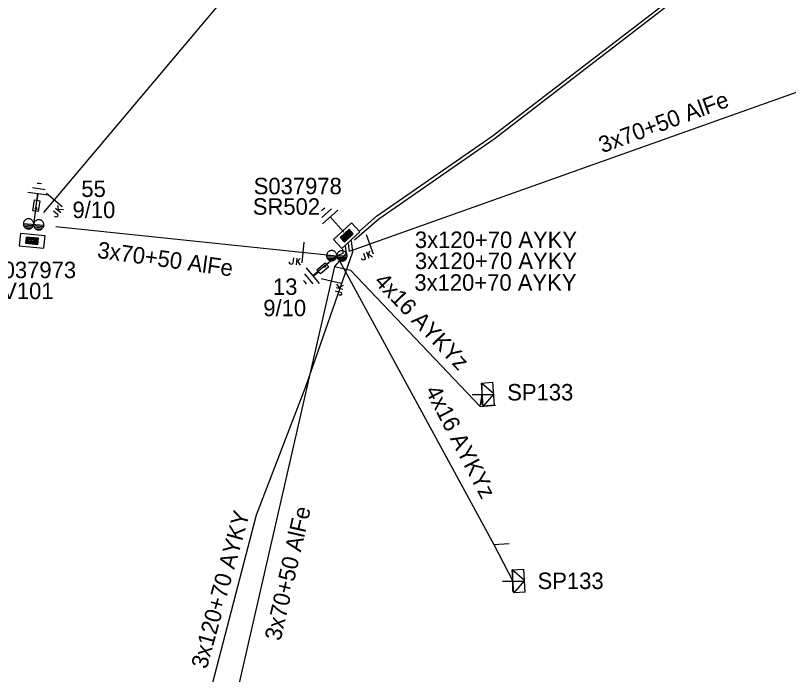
# Model space of a CAD drawing. Extents: x -748492 to -735633, y -1146251 to -1139940.
# Drawn here: x -742256.36 to -742209.4, y -1141202.96 to -1141162.91 of the extents above; entities that cross this region are included whole.
import ezdxf

# ---------------------------------------------------------------- set-up
doc = ezdxf.new("R2010")
doc.units = 0
for name, color, linetype in [('Vrstva 1', 7, 'Continuous'), ('Vrstva 12', 7, 'Continuous'), ('Vrstva 13', 7, 'Continuous'), ('Vrstva 14', 7, 'Continuous'), ('Vrstva 15', 7, 'Continuous'), ('Vrstva 16', 7, 'Continuous'), ('Vrstva 18', 7, 'Continuous'), ('Vrstva 2', 7, 'Continuous'), ('Vrstva 28', 7, 'Continuous'), ('Vrstva 29', 7, 'Continuous'), ('Vrstva 30', 7, 'Continuous'), ('Vrstva 31', 7, 'Continuous'), ('Vrstva 33', 7, 'Continuous'), ('Vrstva 34', 7, 'Continuous'), ('Vrstva 5', 7, 'Continuous'), ('Vrstva 54', 7, 'Continuous'), ('Vrstva 55', 7, 'Continuous'), ('Vrstva 6', 7, 'Continuous'), ('Vrstva 8', 7, 'Continuous'), ('Vrstva 9', 7, 'Continuous')]:
    doc.layers.add(name, color=color, linetype=linetype)

# ---------------------------------------------------------------- blocks, each defined once
blk = doc.blocks.new('NN450')
at = {"layer": 'Vrstva 2'}
for points in [[(0, 0), (-0.003, 0.065), (-0.013, 0.13), (-0.031, 0.193), (-0.054, 0.254), (-0.084, 0.312), (-0.119, 0.367), (-0.161, 0.418), (-0.207, 0.464), (-0.258, 0.505), (-0.313, 0.541), (-0.371, 0.571), (-0.432, 0.594), (-0.495, 0.611), (-0.559, 0.621), (-0.625, 0.625), (-0.69, 0.621), (-0.755, 0.611), (-0.818, 0.594), (-0.879, 0.571), (-0.938, 0.541), (-0.992, 0.505), (-1.043, 0.464), (-1.089, 0.418), (-1.13, 0.367), (-1.166, 0.312), (-1.196, 0.254), (-1.219, 0.193), (-1.236, 0.13), (-1.246, 0.065), (-1.25, 0), (-1.246, -0.066), (-1.236, -0.13), (-1.219, -0.193), (-1.196, -0.255), (-1.166, -0.313), (-1.13, -0.368), (-1.089, -0.419), (-1.043, -0.465), (-0.992, -0.506), (-0.937, -0.542), (-0.879, -0.571), (-0.818, -0.595), (-0.755, -0.612), (-0.69, -0.622), (-0.625, -0.625), (-0.559, -0.622), (-0.495, -0.612), (-0.432, -0.595), (-0.37, -0.571), (-0.312, -0.542), (-0.258, -0.506), (-0.207, -0.465), (-0.161, -0.419), (-0.119, -0.368), (-0.084, -0.313), (-0.054, -0.254), (-0.031, -0.193), (-0.013, -0.13), (-0.003, -0.066), (0, 0)], [(1.25, 0), (1.247, 0.065), (1.237, 0.13), (1.219, 0.193), (1.196, 0.254), (1.166, 0.312), (1.131, 0.367), (1.089, 0.418), (1.043, 0.464), (0.992, 0.505), (0.937, 0.541), (0.879, 0.571), (0.818, 0.594), (0.755, 0.611), (0.691, 0.621), (0.625, 0.625), (0.56, 0.621), (0.495, 0.611), (0.432, 0.594), (0.371, 0.571), (0.312, 0.541), (0.258, 0.505), (0.207, 0.464), (0.161, 0.418), (0.12, 0.367), (0.084, 0.312), (0.054, 0.254), (0.031, 0.193), (0.014, 0.13), (0.004, 0.065), (0, 0), (0.004, -0.066), (0.014, -0.13), (0.031, -0.193), (0.054, -0.255), (0.084, -0.313), (0.12, -0.368), (0.161, -0.419), (0.207, -0.465), (0.258, -0.506), (0.313, -0.542), (0.371, -0.571), (0.432, -0.595), (0.495, -0.612), (0.56, -0.622), (0.625, -0.625), (0.691, -0.622), (0.755, -0.612), (0.818, -0.595), (0.88, -0.571), (0.938, -0.542), (0.992, -0.506), (1.043, -0.465), (1.089, -0.419), (1.131, -0.368), (1.166, -0.313), (1.196, -0.254), (1.219, -0.193), (1.237, -0.13), (1.247, -0.066), (1.25, 0)], [(-1.25, 0), (1.25, 0)], [(-1.23, -0.158), (-0.02, -0.158)], [(-1.161, -0.315), (-0.088, -0.315)], [(-1.033, -0.473), (-0.216, -0.473)], [(0.02, -0.158), (1.23, -0.158)], [(0.089, -0.315), (1.162, -0.315)], [(0.217, -0.473), (1.034, -0.473)]]:
    blk.add_lwpolyline(points, dxfattribs=at)
blk = doc.blocks.new('NN840')
at = {"layer": 'Vrstva 15'}
for points in [[(0.003, 0.619), (0.003, -0.631)], [(-0.538, -0.385), (-0.538, -0.71)], [(-0.332, -0.385), (-0.332, -0.798)], [(-0.332, -0.641), (-0.125, -0.385)], [(-0.745, -0.71), (-0.745, -0.66)], [(-0.73, -0.764), (-0.745, -0.71)], [(-0.657, -0.798), (-0.73, -0.764)], [(-0.627, -0.798), (-0.657, -0.798)], [(-0.558, -0.764), (-0.627, -0.798)], [(-0.538, -0.71), (-0.558, -0.764)], [(-0.263, -0.557), (-0.091, -0.798)]]:
    blk.add_lwpolyline(points, dxfattribs=at)
blk = doc.blocks.new('NN800')
at = {"layer": 'Vrstva 1'}
for points in [[(-0.442, 0.442), (0.442, -0.442)], [(-0.442, -0.442), (0.442, 0.442)]]:
    blk.add_lwpolyline(points, dxfattribs=at)
blk = doc.blocks.new('NN820')
at = {"layer": 'Vrstva 13'}
for points in [[(-0.003, 0.004), (-0.003, -1.049)], [(-0.165, -0.813), (0.165, -0.813)], [(-0.165, -1.473), (-0.165, -0.813)], [(-0.003, -1.049), (-0.062, -0.926)], [(-0.003, -1.049), (0.057, -0.926)], [(0.165, -0.813), (0.165, -1.473)], [(0.165, -1.473), (-0.165, -1.473)], [(-0.003, -1.473), (-0.003, -1.871)]]:
    blk.add_lwpolyline(points, dxfattribs=at)
blk = doc.blocks.new('NN620')
at = {"layer": 'Vrstva 8'}
for points in [[(0.752, 0.004), (-0.748, 0.004)], [(-0.748, 0.004), (-0.748, -0.746)], [(0.752, -0.746), (0.752, 0.004)], [(0.368, -0.18), (-0.376, -0.18)], [(-0.376, -0.18), (-0.376, -0.558)], [(0.321, -0.227), (-0.329, -0.227)], [(-0.329, -0.227), (-0.329, -0.51)], [(0.274, -0.274), (-0.281, -0.274)], [(-0.281, -0.274), (-0.281, -0.463)], [(-0.281, -0.463), (0.274, -0.463)], [(0.227, -0.321), (-0.234, -0.321)], [(-0.234, -0.321), (-0.234, -0.416)], [(-0.234, -0.416), (0.227, -0.416)], [(-0.193, -0.369), (0.185, -0.369)], [(0.227, -0.416), (0.227, -0.321)], [(0.274, -0.463), (0.274, -0.274)], [(0.321, -0.51), (0.321, -0.227)], [(0.368, -0.558), (0.368, -0.18)], [(-0.748, -0.746), (0.752, -0.746)], [(-0.376, -0.558), (0.368, -0.558)], [(-0.329, -0.51), (0.321, -0.51)]]:
    blk.add_lwpolyline(points, dxfattribs=at)
blk = doc.blocks.new('NN630')
at = {"layer": 'Vrstva 9'}
for points in [[(-0.003, -0.7), (-0.703, 0)], [(-0.703, -0.7), (-0.703, 0), (0.697, 0), (0.697, -0.7)], [(-0.003, -0.7), (0.697, 0)], [(-0.703, -0.7), (0.697, -0.7)]]:
    blk.add_lwpolyline(points, dxfattribs=at)
blk = doc.blocks.new('NN810')
at = {"layer": 'Vrstva 14'}
for points in [[(0.004, -0.64), (0.004, -1.89)], [(0.629, -1.89), (-0.621, -1.89)], [(0.388, -2.2), (-0.399, -2.2)], [(0.004, -2.515), (-0.124, -2.515)], [(0.137, -2.515), (0.004, -2.515)]]:
    blk.add_lwpolyline(points, dxfattribs=at)
blk = doc.blocks.new('NN510')
at = {"layer": 'Vrstva 2'}
blk.add_lwpolyline([(0.001, 0.002), (0.001, 0.939)], dxfattribs=at)

msp = doc.modelspace()

# ---------------------------------------------------------------- linework, layer by layer
at = {"layer": 'Vrstva 1'}
for points in [[(-742134.89, -1141032.84), (-742148.5, -1141063.89), (-742168.47, -1141086.19), (-742199.44, -1141117.05), (-742218.77, -1141135.86), (-742229.52, -1141146.21), (-742241.43, -1141159.17), (-742254.662, -1141174.889)], [(-742198.06, -1141163.72), (-742236.088, -1141177.243)], [(-742253.917, -1141175.735), (-742236.84, -1141177.51)], [(-742236.988, -1141178.156), (-742243.93, -1141208.5), (-742254.69, -1141238.53), (-742271.98, -1141260.29)]]:
    msp.add_lwpolyline(points, dxfattribs=at)
at = {"layer": 'Vrstva 5'}
for points in [[(-742235.464, -1141176.023), (-742234.422, -1141175.111), (-742227.409, -1141170.239), (-742214.611, -1141160.391), (-742201.48, -1141150.38), (-742191.04, -1141142.55), (-742179.945, -1141134.041), (-742166.008, -1141133.72), (-742150.816, -1141131.731), (-742137.176, -1141129.131), (-742129.871, -1141128.139), (-742126.403, -1141128.532), (-742116.911, -1141132.853), (-742105.898, -1141140.337), (-742101.422, -1141141.479), (-742083.029, -1141139.831), (-742072.685, -1141136.823), (-742065.392, -1141135.11), (-742057.627, -1141135.07), (-742057.209, -1141135.093)], [(-742235.763, -1141176.551), (-742234.298, -1141175.269), (-742227.291, -1141170.401), (-742214.489, -1141160.549), (-742201.36, -1141150.54), (-742190.92, -1141142.71), (-742179.875, -1141134.239), (-742165.992, -1141133.92), (-742150.784, -1141131.929), (-742137.144, -1141129.329), (-742129.869, -1141128.341), (-742126.457, -1141128.728), (-742117.009, -1141133.027), (-742105.982, -1141140.523), (-742101.438, -1141141.681), (-742082.991, -1141140.029), (-742072.635, -1141137.017), (-742065.368, -1141135.31), (-742057.936, -1141135.272)], [(-742235.96, -1141176.59), (-742235.88, -1141177.3), (-742238.75, -1141185.48), (-742241.74, -1141193.28), (-742244.4, -1141203.46), (-742247.34, -1141211.53), (-742250.61, -1141219.75), (-742251.4, -1141223.77), (-742253.92, -1141232.16), (-742257.46, -1141241.45), (-742262.49, -1141250.91), (-742267.685, -1141257.706), (-742269.714, -1141259.002), (-742270.64, -1141259.893)], [(-742236.324, -1141176.935), (-742236.277, -1141177.345), (-742236.988, -1141178.156)], [(-742236.142, -1141176.763), (-742236.088, -1141177.243)], [(-742236.504, -1141177.106), (-742236.476, -1141177.367), (-742236.84, -1141177.51)]]:
    msp.add_lwpolyline(points, dxfattribs=at)
at = {"layer": 'Vrstva 54'}
for points in [[(-742236.84, -1141177.51), (-742227.31, -1141195.06), (-742226.14, -1141197.29)], [(-742236.988, -1141178.156), (-742236.011, -1141178.383), (-742228.14, -1141186.67), (-742228, -1141185.94)]]:
    msp.add_lwpolyline(points, dxfattribs=at)

# ---------------------------------------------------------------- block references
at = {"layer": 'Vrstva 13', "yscale": 0.5}
for p, xscale, rotation in [((-742255.26, -1141175.6), 0.5000000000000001, -5.375007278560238), ((-742236.84, -1141177.51), 0.5, -1.1418554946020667)]:
    msp.add_blockref('NN450', p, dxfattribs=dict(at, xscale=xscale, rotation=rotation))
at = {"layer": 'Vrstva 13'}
for p, rotation in [((-742228.14, -1141186.67), -85.29480830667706), ((-742227.31, -1141195.06), -85.75731906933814)]:
    msp.add_blockref('NN510', p, dxfattribs=dict(at, rotation=rotation))
at = {"layer": 'Vrstva 15'}
for p, rotation in [((-742255.26, -1141175.599), 172.02573794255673), ((-742235.989, -1141176.56), -138.2748399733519), ((-742236.841, -1141177.511), -50.30445002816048)]:
    msp.add_blockref('NN810', p, dxfattribs=dict(at, rotation=rotation))
at = {"layer": 'Vrstva 16'}
for p, rotation in [((-742255.259, -1141175.601), 171.9715750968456), ((-742236.839, -1141177.51), -48.179127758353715)]:
    msp.add_blockref('NN820', p, dxfattribs=dict(at, rotation=rotation))
at = {"layer": 'Vrstva 18'}
for p, rotation in [((-742254.008, -1141174.112), 49.91090714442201), ((-742234.847, -1141176.802), 19.57558633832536), ((-742238.904, -1141177.301), -5.781033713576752), ((-742237.187, -1141179.029), 77.08390681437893)]:
    msp.add_blockref('NN840', p, dxfattribs=dict(at, rotation=rotation))
at = {"layer": 'Vrstva 28'}
for p, rotation in [((-742235.989, -1141176.56), -136.88810018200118), ((-742255.319, -1141176.232), -5.354312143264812)]:
    msp.add_blockref('NN620', p, dxfattribs=dict(at, rotation=rotation))
at = {"layer": 'Vrstva 31'}
for p, rotation in [((-742228, -1141185.94), 94.12844301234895), ((-742226.14, -1141197.29), 93.74348035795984)]:
    msp.add_blockref('NN630', p, dxfattribs=dict(at, rotation=rotation))
at = {"layer": 'Vrstva 34'}
for p, rotation in [((-742228, -1141185.94), 44.99999995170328), ((-742226.14, -1141197.29), 45)]:
    msp.add_blockref('NN800', p, dxfattribs=dict(at, rotation=rotation))

# ---------------------------------------------------------------- texts
at = {"layer": 'Vrstva 12'}
msp.add_text('9/10', height=1, dxfattribs=at).set_placement((-742252.901, -1141175.221))
msp.add_text('9/10', height=1, rotation=0.016, dxfattribs=at).set_placement((-742241.307, -1141181.181))
at = {"layer": 'Vrstva 14'}
for s, rotation, p in [('55', 0.017, (-742252.363, -1141173.937)), ('13', 0.039, (-742240.72, -1141179.885))]:
    msp.add_text(s, height=1, rotation=rotation, dxfattribs=at).set_placement(p)
at = {"layer": 'Vrstva 2'}
for rotation, p in [(20.237, (-742220.708, -1141171.287)), (352.096, (-742251.433, -1141177.631)), (77.146, (-742240.262, -1141200.952))]:
    msp.add_text('3x70+50 AlFe', height=1, rotation=rotation, dxfattribs=at).set_placement(p)
at = {"layer": 'Vrstva 29'}
for s, rotation, p in [('S037978', 359.987, (-742241.891, -1141173.771)), ('S037973', 359.998, (-742258.035, -1141178.87))]:
    msp.add_text(s, height=1, rotation=rotation, dxfattribs=at).set_placement(p)
at = {"layer": 'Vrstva 30'}
for s, rotation, p in [('SR502', 0.015, (-742241.946, -1141175.015)), ('SV101', 0.028, (-742258.064, -1141180.147))]:
    msp.add_text(s, height=1, rotation=rotation, dxfattribs=at).set_placement(p)
at = {"layer": 'Vrstva 33'}
for p in [(-742226.488, -1141186.302), (-742224.643, -1141197.761)]:
    msp.add_text('SP133', height=1, dxfattribs=at).set_placement(p)
at = {"layer": 'Vrstva 55'}
for rotation, p in [(313.795, (-742234.628, -1141179.124)), (297.491, (-742231.495, -1141185.708))]:
    msp.add_text('4x16 AYKYz', height=1, rotation=rotation, dxfattribs=at).set_placement(p)
at = {"layer": 'Vrstva 6'}
for rotation, p in [(0.005, (-742232.097, -1141177.038)), (0.035, (-742232.095, -1141178.32)), (0.047, (-742232.129, -1141179.635)), (74.567, (-742244.748, -1141202.663))]:
    msp.add_text('3x120+70 AYKY', height=1, rotation=rotation, dxfattribs=at).set_placement(p)

doc.saveas('drawing.dxf')
